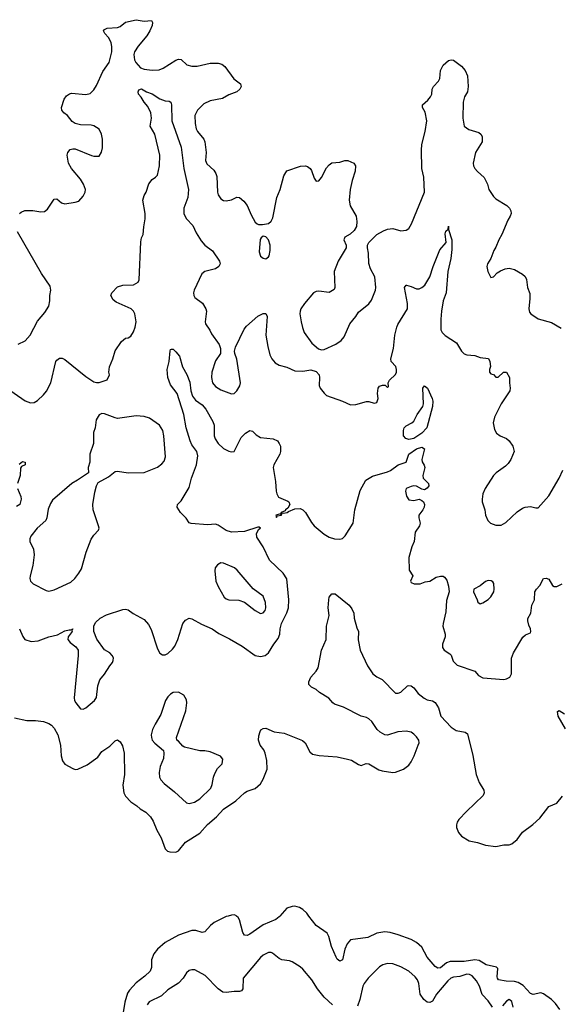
# Model space of a CAD drawing. Header units: inches. Extents: x 2134017 to 2292458, y 756222 to 916513.
# Tile 344 of 387: x 2251849 to 2255936, y 879333 to 886774. Entities that reach past the tile are written whole.
import ezdxf

# ---------------------------------------------------------------- set-up
doc = ezdxf.new("R2010")
doc.units = ezdxf.units.IN
doc.header["$MEASUREMENT"] = 0
doc.layers.add('C2857', color=7, linetype='Continuous')
doc.layers.add('C2858', color=7, linetype='Continuous')

msp = doc.modelspace()

# ---------------------------------------------------------------- linework, layer by layer
at = {"layer": 'C2857', "color": 5}
for points, elevation in [([(2253424.6, 880000), (2253410, 879996), (2253320.3, 879950), (2253290.9, 879929.1), (2253250, 879879.7), (2253230, 879876.4), (2253182, 879890), (2253150, 879889.8), (2253050, 879854.6), (2252950, 879800.3), (2252890, 879749.8), (2252864.6, 879715.4), (2252845.6, 879670), (2252846, 879610), (2252835.7, 879584.3), (2252795.3, 879544.7), (2252730, 879495.6), (2252680.1, 879439.9), (2252664.2, 879415.8), (2252644, 879350), (2252632.7, 879270)], 220), ([(2253815.9, 880000), (2253810, 879993.6), (2253785.5, 879974.5), (2253690, 879934.2), (2253590, 879862), (2253570, 879852.3), (2253550, 879854.7), (2253535.4, 879875.4), (2253510.5, 879970.5), (2253501.5, 879990), (2253489.6, 880000)], 220), ([(2255933.8, 879293.8), (2255899.6, 879339.6), (2255870, 879368.2), (2255810, 879413), (2255790, 879419.1), (2255730, 879407), (2255710, 879414.7), (2255655.9, 879475.9), (2255618.4, 879498.4), (2255590, 879505), (2255526.7, 879506.6), (2255470, 879518.7), (2255460.5, 879530), (2255459.4, 879539.4), (2255463.9, 879603.9), (2255454, 879614), (2255377, 879630), (2255324, 879664), (2255290, 879669.5), (2255210, 879655.5), (2255102.7, 879657.3), (2255074.8, 879645.2), (2255030, 879607.5), (2255010, 879605.5), (2254990, 879618.5), (2254929.2, 879689.1), (2254890, 879763.9), (2254850, 879799.3), (2254810, 879823.7), (2254710, 879858.4), (2254650, 879875.3), (2254610, 879879.8), (2254550, 879871.2), (2254481.6, 879838.4), (2254350, 879819.2), (2254323.8, 879790), (2254308.4, 879750), (2254290.1, 879669.9), (2254270, 879658), (2254250, 879672.8), (2254241, 879690), (2254206.2, 879770), (2254186.4, 879846.4), (2254174.3, 879870), (2254090, 879929.6), (2254036.2, 880000)], 220), ([(2254213.2, 879330), (2254150, 879386.6), (2254099.7, 879450), (2254056.9, 879516.9), (2253990, 879598), (2253970, 879615.8), (2253910, 879654), (2253890, 879662), (2253830, 879669.6), (2253810, 879679.5), (2253759.7, 879719.7), (2253750, 879724.5), (2253730, 879725.1), (2253690, 879704.7), (2253670, 879686), (2253539.1, 879530), (2253536, 879450), (2253525.4, 879434.6), (2253510.7, 879429.3), (2253470, 879429.4), (2253410, 879421.2), (2253384.8, 879424.8), (2253350, 879449.2), (2253250.9, 879550.9), (2253172.2, 879592.2), (2253150, 879593.6), (2253130, 879587.3), (2253110.5, 879570), (2253086.4, 879530), (2253050, 879493.3), (2252970, 879441.3), (2252922.7, 879397.3), (2252828.5, 879351.5), (2252813.4, 879330)], 240), ([(2255424.4, 879310), (2255390, 879358.5), (2255346.8, 879406.8), (2255326.5, 879470), (2255303.7, 879510), (2255270, 879548.8), (2255250, 879558.6), (2255230, 879559.8), (2255176.8, 879543.2), (2255130, 879537.4), (2255109.1, 879530), (2255085.2, 879510), (2254999.6, 879410), (2254970, 879357), (2254950, 879345.6), (2254930, 879349.7), (2254903.5, 879370), (2254878, 879410), (2254868, 879490), (2254857.3, 879517.3), (2254840, 879540), (2254790, 879582), (2254730, 879615.1), (2254670, 879638.7), (2254630, 879642.3), (2254594, 879630), (2254570, 879616.3), (2254484.2, 879530), (2254453.4, 879490), (2254444.6, 879470), (2254421.1, 879370), (2254402.3, 879317.7)], 240), ([(2255578.8, 879310), (2255570, 879355.1), (2255550, 879369.6), (2255530, 879357.4), (2255499.7, 879320.3)], 240)]:
    msp.add_lwpolyline(points, dxfattribs=dict(at, elevation=elevation))
at = {"layer": 'C2858', "color": 5}
for points, elevation in [([(2251849, 885310), (2251860.2, 885319.8), (2251889.1, 885330.9), (2251949.1, 885330.9), (2252010, 885321), (2252036.5, 885323.5), (2252058.6, 885341.4), (2252110, 885418), (2252130, 885421), (2252164.7, 885390), (2252190, 885382), (2252270, 885394), (2252296.6, 885403.4), (2252330, 885441), (2252344.5, 885470), (2252347.6, 885490), (2252332.2, 885530), (2252309.7, 885570), (2252242, 885650), (2252219.3, 885690), (2252209.3, 885750), (2252212.7, 885770), (2252230, 885794), (2252250, 885799.1), (2252270, 885798), (2252392.9, 885747.1), (2252410, 885742), (2252450, 885742.8), (2252467.6, 885772.4), (2252474.2, 885805.9), (2252476, 885870), (2252468.2, 885910), (2252450, 885947.3), (2252410, 885971.1), (2252390, 885976.4), (2252310, 885979.6), (2252269.6, 885989.6), (2252245.1, 886005.1), (2252210, 886049), (2252182, 886070), (2252169.2, 886090), (2252165.2, 886110), (2252185.6, 886174.4), (2252202.5, 886197.5), (2252225.8, 886214.2), (2252241.2, 886218.8), (2252350, 886207.7), (2252382.7, 886217.3), (2252410, 886243), (2252430, 886277.1), (2252478.5, 886381.5), (2252526.6, 886450), (2252546, 886530), (2252547.2, 886570), (2252541.5, 886601.5), (2252519.7, 886639.7), (2252492, 886670), (2252482, 886690), (2252490, 886700.7), (2252510, 886710.3), (2252590, 886714.4), (2252610, 886723), (2252650, 886754.4), (2252730, 886774), (2252790, 886762), (2252846.8, 886766.8), (2252853.4, 886753.4), (2252850.3, 886730.3), (2252834.5, 886690), (2252810, 886651.2), (2252746, 886574), (2252718.2, 886530), (2252711.2, 886510), (2252716.2, 886470), (2252726.4, 886450), (2252762.3, 886410), (2252790, 886400.1), (2252850, 886392.7), (2252904.5, 886395.5), (2252933, 886407), (2253030, 886467.7), (2253050, 886474.9), (2253070, 886472.7), (2253113.5, 886433.5), (2253150, 886423.9), (2253190, 886423.6), (2253290, 886445.5), (2253350, 886446.2), (2253377.5, 886437.5), (2253401.2, 886421.2), (2253468.3, 886328.2), (2253518.4, 886290), (2253524.4, 886270), (2253512.7, 886250), (2253490, 886229.7), (2253430, 886205.4), (2253381.4, 886178.6), (2253290, 886161.1), (2253241.2, 886138.8), (2253192.9, 886090), (2253172.4, 886050), (2253175.8, 885990), (2253183.8, 885950), (2253194, 885930), (2253240.8, 885870), (2253249.2, 885850), (2253258.7, 885770), (2253253.4, 885710), (2253264.6, 885684.6), (2253316.9, 885636.9), (2253332.3, 885612.3), (2253338.9, 885590), (2253346, 885470), (2253350.4, 885450), (2253370, 885419.1), (2253390, 885407.7), (2253410, 885404), (2253450, 885413), (2253490, 885433), (2253510.3, 885430.3), (2253543.4, 885403.4), (2253570.2, 885370.2), (2253599.3, 885299.3), (2253630, 885244.7), (2253644.7, 885230), (2253654.6, 885225.4), (2253685.4, 885225.4), (2253730, 885234.8), (2253750, 885251), (2253763.6, 885276.4), (2253792.9, 885430), (2253818.5, 885490), (2253846.2, 885593.9), (2253870, 885631.5), (2253973, 885667), (2254010, 885670.2), (2254025.3, 885665.3), (2254044.6, 885650), (2254054.7, 885634.7), (2254075.6, 885575.6), (2254090, 885553.4), (2254110, 885557.1), (2254130, 885580.4), (2254170, 885653.4), (2254190, 885677), (2254210, 885691.8), (2254270, 885698.4), (2254308, 885710), (2254330, 885710.2), (2254374.9, 885690), (2254388.5, 885670), (2254384.9, 885630), (2254362.3, 885557.7), (2254347.7, 885490), (2254339.3, 885410), (2254347, 885367), (2254392.9, 885290), (2254398.9, 885250), (2254394.9, 885210), (2254378.7, 885181.3), (2254346.7, 885153.3), (2254307.7, 885130), (2254299.1, 885110), (2254316.3, 885070), (2254316.3, 885050), (2254257, 884950), (2254227, 884870), (2254230.8, 884750), (2254226, 884734), (2254190, 884713.2), (2254110, 884722.9), (2254090, 884719.5), (2254070.4, 884709.7), (2254001.3, 884630), (2253975.8, 884590), (2253968.7, 884570), (2253966.7, 884550), (2253977.6, 884490), (2253986.6, 884446.6), (2254000.3, 884410), (2254057.6, 884330), (2254107.5, 884287.5), (2254130, 884279.6), (2254150, 884280.9), (2254238.7, 884321.3), (2254280.9, 884350), (2254302, 884378), (2254344.9, 884475.1), (2254389.7, 884530.3), (2254410, 884564), (2254490, 884625.5), (2254510, 884654.8), (2254540.4, 884730), (2254541, 884750), (2254534.6, 884830), (2254501.2, 884890), (2254489.8, 884930.2), (2254486.9, 885010), (2254478.9, 885050), (2254479.7, 885070), (2254489.8, 885090.2), (2254549.8, 885150.2), (2254600.8, 885179.2), (2254630, 885190.3), (2254670, 885194.9), (2254730, 885179.5), (2254770, 885183.1), (2254790, 885195.5), (2254812.4, 885230), (2254909.8, 885470.2), (2254903.9, 885583.9), (2254889.7, 885650), (2254887, 885787), (2254890.7, 885830), (2254915.9, 885930), (2254928.5, 886008.5), (2254914, 886074), (2254894, 886110), (2254895.3, 886130), (2254935.1, 886164.9), (2254956, 886190), (2254964.5, 886210), (2254968, 886250), (2254976.9, 886270), (2255016.3, 886310), (2255026.6, 886330), (2255029.7, 886390), (2255049.6, 886430), (2255090, 886466), (2255110, 886470.7), (2255130, 886467.3), (2255190, 886422.8), (2255217.3, 886390), (2255234.8, 886350), (2255239.1, 886270), (2255234.9, 886230), (2255212.2, 886190), (2255201.3, 886150), (2255199.5, 886030), (2255208.7, 885970), (2255243.7, 885943.7), (2255321.3, 885921.3), (2255336.4, 885910), (2255346.7, 885890), (2255345.3, 885850), (2255294.3, 885770), (2255278.4, 885690), (2255280.4, 885670), (2255290.5, 885650), (2255310, 885627.7), (2255360.3, 885580.3), (2255385.7, 885530), (2255397, 885490), (2255430, 885438), (2255450, 885419.3), (2255530.8, 885370), (2255553.4, 885350), (2255562, 885330), (2255564.9, 885310), (2255557.1, 885290), (2255539.9, 885260.1), (2255493.1, 885150), (2255470.3, 885110), (2255450, 885054), (2255434.9, 885030), (2255410.3, 884969.7), (2255387, 884930), (2255382, 884910), (2255388.4, 884870), (2255407.3, 884830), (2255410, 884826.8), (2255430, 884830.7), (2255459.7, 884860.3), (2255483.7, 884876.3), (2255519, 884890), (2255550, 884895.2), (2255590, 884887.2), (2255650.2, 884850.2), (2255670, 884833), (2255680.4, 884810), (2255688.2, 884750), (2255705.3, 884705.3), (2255707.1, 884667.1), (2255698.7, 884590), (2255702.9, 884562.9), (2255712.2, 884552.2), (2255770, 884513.4), (2255870, 884484.9), (2255942.8, 884442.8)], 280), ([(2251750, 883991.6), (2251890, 883893.4), (2251930, 883878), (2251958, 883882), (2251984.4, 883895.6), (2252030, 883938.7), (2252052.7, 883967.3), (2252084.2, 884030), (2252123.5, 884190), (2252130, 884201.6), (2252150, 884215.8), (2252170, 884215.3), (2252190, 884205.3), (2252350, 884077.3), (2252410, 884038), (2252430, 884031.3), (2252450, 884031.3), (2252510, 884052), (2252528.7, 884090), (2252524, 884110), (2252529, 884150), (2252553.2, 884210), (2252570, 884272), (2252618.6, 884341.4), (2252650, 884366), (2252670, 884370.8), (2252690, 884382.8), (2252710, 884414), (2252723.5, 884450), (2252728.7, 884490), (2252720.9, 884550), (2252710.8, 884570), (2252692.4, 884590), (2252578.7, 884638.7), (2252557, 884657), (2252539, 884690), (2252545.2, 884710), (2252590, 884755.3), (2252630, 884767.9), (2252710, 884770.2), (2252744.2, 884790), (2252752.7, 884807.3), (2252764.4, 885095.6), (2252770, 885124.7), (2252783.7, 885150), (2252787.5, 885207.5), (2252798, 885270), (2252796.9, 885310), (2252779.6, 885410), (2252790, 885444.7), (2252806, 885470), (2252825.3, 885534.7), (2252850, 885566.8), (2252877.2, 885582.8), (2252890, 885598), (2252906.6, 885670), (2252907.6, 885750), (2252872.1, 885910), (2252835.1, 885970), (2252846.2, 886030), (2252841.2, 886070), (2252818.4, 886118.4), (2252789.8, 886150), (2252767.7, 886187.7), (2252748.2, 886210), (2252745.1, 886230), (2252750, 886244.7), (2252770, 886250.4), (2252808.4, 886228.4), (2252850, 886213.7), (2252910, 886174.9), (2252950, 886162), (2252979.2, 886159.2), (2252991.7, 886151.7), (2252997.3, 886130), (2253000.2, 886010), (2253070.2, 885810), (2253089.5, 885650), (2253124.6, 885490), (2253120.6, 885430), (2253090.1, 885350), (2253090, 885306), (2253110, 885270.2), (2253157.7, 885217.7), (2253182.9, 885162.8), (2253222, 885102), (2253250, 885068.9), (2253307.1, 885027.1), (2253360.4, 884950), (2253363.7, 884930), (2253354.9, 884910), (2253330.4, 884890), (2253250.1, 884869.9), (2253227.3, 884852.7), (2253168.5, 884730), (2253163.8, 884710), (2253165, 884690), (2253174.4, 884674.4), (2253230.8, 884630.8), (2253256.5, 884590), (2253261.5, 884570), (2253250.5, 884490.5), (2253255.2, 884475.2), (2253287.7, 884427.7), (2253299.9, 884399.9), (2253358.3, 884318.3), (2253368.2, 884290), (2253367.7, 884250), (2253330, 884197), (2253302.7, 884110), (2253300.5, 884070), (2253307, 884030), (2253330, 884001.2), (2253370, 883976.9), (2253450, 883945.7), (2253470, 883948.7), (2253490, 883968.7), (2253512.9, 884007.1), (2253518.6, 884030), (2253490, 884209), (2253476.9, 884250), (2253474.3, 884270), (2253481.3, 884298.7), (2253545.9, 884434.1), (2253563.3, 884456.7), (2253650, 884533.4), (2253690, 884554.4), (2253710, 884554.8), (2253720.5, 884530), (2253710.3, 884390), (2253724.4, 884304.4), (2253741.6, 884241.6), (2253756, 884210), (2253780.3, 884180.3), (2253810, 884162.4), (2253870, 884146.9), (2253930, 884119.6), (2253990, 884116.5), (2254050, 884128.8), (2254090, 884114.9), (2254112.9, 884090), (2254116.9, 884070), (2254114.6, 884010), (2254121.1, 883990), (2254150, 883950.4), (2254170, 883933.4), (2254290, 883892.2), (2254350, 883863.8), (2254390, 883864.9), (2254470, 883887.3), (2254490, 883887.3), (2254530, 883876), (2254550, 883882), (2254559, 883910), (2254553.2, 883950), (2254559, 883990), (2254570, 884004.7), (2254591.1, 884011.1), (2254611.6, 884011.6), (2254630, 883994), (2254638, 884002), (2254635.3, 884030), (2254644, 884050), (2254690, 884092), (2254697, 884110), (2254698.5, 884130), (2254692.7, 884152.7), (2254657.4, 884190), (2254654.2, 884210), (2254674.5, 884290), (2254685.8, 884390), (2254699.8, 884450), (2254708.6, 884471.4), (2254781, 884590), (2254781.5, 884630), (2254758, 884750), (2254770, 884766.8), (2254773.2, 884766.8), (2254810, 884758.4), (2254850, 884741.1), (2254870, 884740.9), (2254890, 884749), (2254911.6, 884768.4), (2254949.9, 884830.1), (2254975.5, 884910), (2255024.7, 885035.3), (2255072.7, 885090), (2255065.3, 885154.7), (2255070, 885176), (2255089.1, 885190.9), (2255090, 885214), (2255091, 885189), (2255117.1, 885110), (2255116.7, 885036.7), (2255109, 884969), (2255085.2, 884870), (2255072.9, 884710), (2255049.5, 884650.5), (2255038.2, 884570), (2255031.9, 884510), (2255032.6, 884430), (2255043.1, 884410), (2255067.1, 884387.1), (2255152.7, 884332.7), (2255189.3, 884269.3), (2255210, 884248.4), (2255230, 884241.3), (2255290, 884236.5), (2255330, 884221.3), (2255393.1, 884213.1), (2255403.8, 884190), (2255407.5, 884152.5), (2255401, 884130), (2255401, 884110), (2255410, 884098), (2255430, 884092), (2255450, 884072), (2255467.3, 884072.7), (2255506, 884110), (2255530, 884111.3), (2255551.3, 884070), (2255551, 884030), (2255557.3, 883990), (2255554.9, 883970), (2255488.8, 883871.2), (2255439.5, 883770), (2255428.1, 883728.1), (2255438, 883678), (2255454, 883650), (2255482.8, 883630), (2255529, 883609), (2255550.5, 883590), (2255577.3, 883550), (2255586.8, 883510), (2255563, 883450), (2255541.2, 883418.8), (2255520.7, 883399.3), (2255450.6, 883350), (2255430.3, 883329.7), (2255368.4, 883230), (2255350.4, 883190), (2255344.4, 883150), (2255346.4, 883130), (2255366.4, 883070), (2255370.4, 883030), (2255388.2, 882990), (2255407.7, 882970), (2255450, 882953), (2255490, 882953.4), (2255525.1, 882974.9), (2255610, 883054.8), (2255650, 883082.8), (2255670, 883090.8), (2255710, 883096), (2255750, 883084.7), (2255770, 883084.7), (2255850, 883176), (2255927, 883310), (2255956.2, 883370)], 260), ([(2251838, 884322), (2251890, 884348), (2251929.7, 884390.2), (2251984.1, 884495.9), (2252039.5, 884560.5), (2252069.7, 884610), (2252078.3, 884650), (2252078.5, 884690), (2252086, 884730), (2252079.4, 884759.4), (2252014.6, 884854.6), (2251832.3, 885170)], 280), ([(2251848.7, 882170), (2251872.3, 882112.3), (2251887.3, 882090), (2251935.6, 882075.6), (2251990, 882080.5), (2252070, 882109.3), (2252134.6, 882125.4), (2252190, 882154.5), (2252223.5, 882163.5), (2252238, 882162), (2252252, 882170), (2252243.6, 882156.4), (2252246.8, 882150), (2252214.8, 882110), (2252214, 882090), (2252230, 882067.3), (2252274.6, 882034.6), (2252290.6, 882010), (2252290.6, 881970), (2252260.5, 881650), (2252263.8, 881630), (2252273.4, 881610), (2252310, 881566.8), (2252330, 881564), (2252350, 881574), (2252416.2, 881630), (2252430, 881651.3), (2252441.1, 881738.9), (2252455.6, 881784.4), (2252491.7, 881828.3), (2252530, 881890.7), (2252550, 881914.8), (2252555.8, 881930), (2252557.4, 881950), (2252549.5, 881970), (2252530, 881989.5), (2252490, 882012.3), (2252433.4, 882093.4), (2252409.6, 882150), (2252409.6, 882190), (2252422.4, 882217.6), (2252456.9, 882250), (2252504.9, 882275.1), (2252630, 882317.3), (2252650, 882319.5), (2252670, 882314), (2252706.1, 882286.1), (2252790, 882240.5), (2252823.8, 882203.8), (2252844.5, 882164.5), (2252890, 882018.8), (2252910, 881987.3), (2252930, 881974.8), (2252950, 881974.8), (2252970, 881982.8), (2253004.5, 882015.5), (2253021.5, 882038.5), (2253046, 882090), (2253082.7, 882210), (2253102.9, 882237.1), (2253130, 882251), (2253150, 882246.8), (2253224.9, 882204.9), (2253304, 882170), (2253355.9, 882135.9), (2253435.4, 882095.4), (2253530, 882039.5), (2253629.2, 881969.2), (2253670, 881961.1), (2253705.2, 881970), (2253731, 881989), (2253770, 882054.8), (2253802.3, 882097.7), (2253815.1, 882130), (2253818.3, 882170), (2253828.8, 882210), (2253868.4, 882291.6), (2253881.6, 882330), (2253884.8, 882390), (2253868.5, 882548.5), (2253841, 882590), (2253739.1, 882690), (2253690.8, 882790), (2253643.2, 882863.2), (2253640.8, 882890), (2253657.3, 882922.7), (2253669.5, 882930), (2253658.9, 882938.9), (2253650, 882937.8), (2253550, 882906.8), (2253450, 882899.8), (2253410, 882914.2), (2253350, 882953.3), (2253330, 882961.5), (2253270, 882957.1), (2253146, 882966), (2253131.7, 882971.7), (2253107.6, 883007.6), (2253066, 883050), (2253039, 883090), (2253042, 883110), (2253070, 883138), (2253130, 883237.6), (2253147.7, 883310), (2253185.7, 883410), (2253196.8, 883476.8), (2253188.7, 883510), (2253150, 883561.6), (2253137.7, 883590), (2253108.3, 883690), (2253089.7, 883790), (2253040.5, 883950), (2252990, 884013.6), (2252968.3, 884070), (2252964.5, 884130), (2252979.6, 884190), (2252987.7, 884272.3), (2252990, 884282), (2252996.4, 884283.6), (2253010, 884282.8), (2253030, 884264.9), (2253057, 884230), (2253079.5, 884150), (2253111.9, 884091.9), (2253134.7, 884034.7), (2253143.2, 883970), (2253154.7, 883930), (2253177.6, 883897.6), (2253230, 883863.7), (2253256.1, 883830), (2253310, 883737.1), (2253320.8, 883710), (2253320.7, 883630), (2253325.9, 883605.9), (2253350, 883570.3), (2253390, 883532.4), (2253430, 883512.7), (2253450, 883507.7), (2253470, 883510.7), (2253524.5, 883615.5), (2253556.2, 883650), (2253590, 883668.4), (2253610, 883665.5), (2253636.5, 883636.5), (2253670, 883616.4), (2253765.8, 883605.8), (2253798, 883590), (2253812, 883570), (2253821, 883550), (2253821, 883510), (2253816, 883490), (2253771, 883410), (2253766, 883390), (2253783.4, 883283.4), (2253788.9, 883210), (2253792.9, 883190), (2253806.2, 883166.2), (2253875.3, 883135.3), (2253883.1, 883130), (2253892.7, 883110), (2253877.5, 883082.5), (2253859.1, 883070), (2253857.5, 883062.5), (2253826.8, 883050), (2253819.9, 883040.1), (2253785.5, 883030), (2253790, 883012), (2253796, 883024), (2253829, 883030), (2253822, 883038), (2253830, 883034), (2253832.9, 883047.1), (2253844.1, 883044.1), (2253872.3, 883050), (2253881.7, 883058.3), (2253930, 883078.3), (2253970, 883080.7), (2253990, 883070.3), (2254010.8, 883050.8), (2254054.5, 882974.5), (2254075, 882950), (2254150, 882885.9), (2254190, 882863.8), (2254228.5, 882851.5), (2254270, 882847.7), (2254290, 882853.7), (2254310, 882872.7), (2254369.8, 882970), (2254382, 883070), (2254423, 883217), (2254465.1, 883294.9), (2254515.7, 883324.3), (2254630, 883356.3), (2254652.9, 883367.1), (2254710, 883409.3), (2254770, 883429.1), (2254790.7, 883489.3), (2254850, 883531.3), (2254890, 883543.1), (2254910, 883531), (2254890.3, 883450.3), (2254892.1, 883432.1), (2254908.2, 883408.2), (2254913, 883390), (2254895.8, 883330), (2254899.3, 883310), (2254940.4, 883270), (2254942, 883250), (2254930, 883234), (2254910, 883222), (2254890, 883226.3), (2254850, 883248.3), (2254830, 883250.9), (2254810, 883246.4), (2254772.2, 883230), (2254766.5, 883210), (2254772.7, 883172.7), (2254790, 883146), (2254830, 883140.7), (2254870, 883150.7), (2254890, 883141), (2254901, 883130), (2254910.5, 883110), (2254907.7, 883090), (2254898, 883070), (2254867.3, 883030), (2254866.8, 883010), (2254877.1, 882970), (2254872.2, 882950), (2254839.5, 882900.5), (2254830.3, 882830), (2254813.4, 882790), (2254790.4, 882710), (2254793.4, 882613.4), (2254821, 882570), (2254804, 882530), (2254810, 882521), (2254832, 882510), (2254878, 882510), (2254915.3, 882524.7), (2254950, 882531), (2254998.6, 882561.4), (2255030, 882568.2), (2255050, 882567.7), (2255061.1, 882561.1), (2255078.8, 882538.8), (2255092.3, 882492.3), (2255095.8, 882450), (2255076, 882384), (2255070, 882298), (2255050.4, 882210), (2255048.2, 882190), (2255065.5, 882130), (2255065.5, 882110), (2255046.1, 882053.9), (2255046.4, 882030), (2255057.3, 882010), (2255101.6, 881981.6), (2255110, 881971), (2255125.1, 881925.1), (2255155.6, 881895.6), (2255290, 881850.4), (2255318, 881818), (2255350, 881799.1), (2255508.6, 881788.6), (2255530, 881792.4), (2255555.2, 881804.8), (2255567.6, 881830), (2255568.1, 881948.1), (2255582.4, 881990), (2255653.4, 882106.6), (2255674, 882126), (2255710, 882141), (2255713.6, 882150), (2255711.2, 882170), (2255697.7, 882197.7), (2255689.6, 882229.7), (2255691.3, 882248.7), (2255713.7, 882290), (2255722, 882350), (2255740.7, 882390), (2255744.7, 882450), (2255756.2, 882470), (2255782.4, 882497.6), (2255809.2, 882550), (2255830, 882554), (2255850, 882546), (2255878, 882498), (2255890, 882490.8), (2255910, 882490.7), (2255950, 882511.3)], 240), ([(2251844.7, 883415.3), (2251870, 883436), (2251891.3, 883430), (2251891.3, 883410), (2251862, 883398), (2251855.3, 883384.7), (2251853.7, 883330), (2251833.7, 883270)], 240), ([(2251834, 883230), (2251857.6, 883170), (2251859.5, 883150), (2251850.3, 883109.8), (2251825.5, 883094.5)], 240), ([(2251810, 881497.6), (2251903.3, 881476.7), (2251970, 881478.7), (2252030, 881469), (2252070, 881454.7), (2252090, 881441.5), (2252110, 881419.5), (2252138.8, 881370), (2252158.4, 881290), (2252161.8, 881210), (2252171.8, 881171.8), (2252190, 881147.6), (2252250, 881114.9), (2252270, 881106.7), (2252290, 881108.9), (2252358.4, 881141.6), (2252439.2, 881200.8), (2252470, 881242.4), (2252530, 881284.9), (2252570, 881324), (2252590, 881331), (2252610, 881316), (2252627, 881287), (2252638.9, 881230), (2252642.8, 881070), (2252630.2, 880990), (2252636.9, 880930), (2252650, 880905.7), (2252690, 880862.6), (2252734, 880834), (2252760.4, 880810), (2252804.2, 880784.2), (2252838, 880750), (2252857.8, 880717.8), (2252885.3, 880650), (2252918.6, 880590), (2252950, 880507.7), (2252967.7, 880490), (2252984.1, 880484.1), (2253030, 880482.8), (2253050, 880492.6), (2253102.5, 880557.5), (2253210, 880625.5), (2253269.3, 880690.7), (2253336.8, 880750), (2253390, 880808.6), (2253483.5, 880870), (2253550, 880931.3), (2253570, 880943.5), (2253630, 880964.9), (2253670, 880999.5), (2253690, 881034.4), (2253720.7, 881110), (2253716.5, 881176.5), (2253705.3, 881230), (2253695, 881255), (2253667.7, 881290), (2253655.1, 881330), (2253657.2, 881362.8), (2253666.3, 881393.7), (2253672.9, 881407.1), (2253690, 881418), (2253710, 881418.8), (2253772.5, 881392.5), (2253850, 881380.7), (2253987.2, 881327.2), (2254008.7, 881308.7), (2254041.6, 881241.6), (2254064.1, 881224.1), (2254113.5, 881213.5), (2254250, 881203.6), (2254326.5, 881186.5), (2254357.5, 881177.5), (2254410, 881144), (2254430, 881138.7), (2254467.5, 881152.5), (2254490, 881150.3), (2254564, 881104), (2254590, 881096.9), (2254670, 881085.2), (2254690, 881086.3), (2254750, 881110.3), (2254790, 881140.3), (2254810, 881165.3), (2254832.5, 881210), (2254862.2, 881290), (2254868.2, 881310), (2254865.6, 881330), (2254850, 881354.5), (2254830, 881374.5), (2254808.7, 881390), (2254770, 881395.8), (2254709.1, 881390.9), (2254630, 881366.9), (2254610, 881369.7), (2254574, 881390), (2254551.3, 881410), (2254510.6, 881470.6), (2254489.9, 881489.9), (2254470, 881499.8), (2254429.6, 881510), (2254297.2, 881577.2), (2254230, 881600.4), (2254215.6, 881610), (2254185.6, 881645.6), (2254116, 881690), (2254090, 881712.7), (2254055.3, 881730), (2254034, 881750), (2254034, 881770), (2254050, 881804.7), (2254090, 881851), (2254104.8, 881875.2), (2254130.8, 882010), (2254166, 882090), (2254167.7, 882190), (2254188.3, 882270), (2254181.3, 882330), (2254186.3, 882390), (2254190, 882410.8), (2254210, 882436), (2254235.3, 882435.3), (2254341, 882350), (2254361.4, 882321.4), (2254374.8, 882290), (2254378.8, 882250), (2254398, 882178), (2254410.8, 882150), (2254407.5, 882087.5), (2254423, 882010), (2254479.5, 881890), (2254518, 881830), (2254548.5, 881808.5), (2254590, 881788.5), (2254690, 881684.9), (2254710, 881683.8), (2254730, 881693), (2254781.6, 881738.4), (2254790, 881742), (2254810, 881739.3), (2254830, 881724.9), (2254861.8, 881681.8), (2254906.4, 881646.4), (2254930, 881634), (2254970, 881625.7), (2254990, 881614.9), (2255014.2, 881574.2), (2255033.7, 881510), (2255110, 881427.2), (2255150, 881403.1), (2255218, 881390), (2255235.9, 881375.9), (2255274, 881214), (2255299.1, 881070), (2255323.9, 881010), (2255356.9, 880950), (2255360.9, 880930), (2255353.4, 880910), (2255226.7, 880790), (2255169.5, 880730.5), (2255157.8, 880710), (2255151.6, 880690), (2255151.6, 880670), (2255166.3, 880630), (2255190, 880603.6), (2255247.7, 880567.7), (2255310, 880554.7), (2255370, 880534.7), (2255450, 880525.8), (2255510, 880536.9), (2255550, 880537), (2255570, 880545.3), (2255610, 880577.6), (2255650, 880633.4), (2255729, 880691), (2255781.1, 880738.9), (2255850, 880827.7), (2255910, 880854), (2255953.3, 880906.7)], 220), ([(2255974.6, 881414.6), (2255920.5, 881510), (2255914.6, 881545.4), (2255927, 881553), (2255967.2, 881527.2)], 220), ([(2254036.2, 880000), (2254020.5, 880020.5), (2253990, 880049.7), (2253964.1, 880064.1), (2253930, 880074), (2253910, 880072.9), (2253870, 880059.1), (2253815.9, 880000)], 220), ([(2253489.6, 880000), (2253484.4, 880004.4), (2253470, 880008.7), (2253450, 880007), (2253424.6, 880000)], 220)]:
    msp.add_lwpolyline(points, dxfattribs=dict(at, elevation=elevation))
for points, elevation in [([(2253690, 885139), (2253673.7, 885126.3), (2253666.9, 885113.1), (2253660.6, 885020.6), (2253670, 884987.7), (2253690, 884970.8), (2253710, 884967.3), (2253730, 884981), (2253734.5, 884990), (2253742.9, 885030), (2253742.9, 885070), (2253729.6, 885109.6), (2253710, 885133.2)], 280), ([(2254790, 883601.5), (2254768.5, 883608.5), (2254751.8, 883630), (2254750.8, 883670), (2254756.9, 883690), (2254770, 883705.3), (2254813.6, 883726.4), (2254830, 883740.5), (2254855.1, 883790), (2254895.8, 883850), (2254901.7, 883870), (2254896, 883990), (2254910, 884006.8), (2254933, 883990), (2254968, 883910), (2254973, 883890), (2254970.3, 883850), (2254926, 883690), (2254890.1, 883649.9), (2254830, 883608.2)], 240), ([(2252470, 883798), (2252450, 883788.7), (2252427.3, 883750), (2252419.1, 883690), (2252406.9, 883653.1), (2252407.2, 883570), (2252380.3, 883490), (2252379.1, 883430), (2252367.7, 883390), (2252370.7, 883349.3), (2252286.9, 883293.1), (2252242.4, 883270), (2252096.9, 883143.1), (2252081.3, 883118.7), (2252065.6, 883074.4), (2252054.4, 883010), (2252046.7, 882990), (2251981.3, 882930), (2251933.4, 882870), (2251925.3, 882850), (2251926.7, 882830), (2251953.6, 882773.6), (2251958.3, 882730), (2251947.6, 882650), (2251928.4, 882570), (2251926.4, 882550), (2251930.6, 882530), (2251950.8, 882510), (2252050, 882459.5), (2252070, 882454), (2252110, 882465.3), (2252236.1, 882523.9), (2252265.1, 882550), (2252296.2, 882590), (2252315.8, 882624.2), (2252352.9, 882750), (2252390, 882847.3), (2252410, 882879.1), (2252444.1, 882915.9), (2252449.3, 882930), (2252446, 882950), (2252405.6, 883070), (2252401.6, 883110), (2252416.5, 883203.5), (2252428.9, 883251.1), (2252443.1, 883276.9), (2252522, 883318), (2252570, 883358.8), (2252590, 883362.8), (2252670, 883350.5), (2252790, 883353.1), (2252890, 883393.4), (2252922.9, 883417.1), (2252942, 883438), (2252951.3, 883470), (2252939.8, 883630), (2252931.9, 883670), (2252905.6, 883710), (2252830, 883761.3), (2252790, 883775.1), (2252730, 883779.7), (2252590, 883761.2), (2252570, 883764), (2252490, 883795.3)], 260), ([(2253370, 882668.3), (2253345.1, 882654.9), (2253328.3, 882631.7), (2253324.9, 882610), (2253333.1, 882530), (2253348.9, 882490), (2253396.3, 882410), (2253410, 882398), (2253430, 882390.6), (2253506.9, 882386.9), (2253550, 882372.7), (2253630.6, 882310), (2253670, 882287.4), (2253690, 882290.5), (2253705.6, 882310), (2253711, 882330), (2253707.8, 882370), (2253690, 882417), (2253613.4, 882473.4), (2253493.4, 882613.4), (2253472.2, 882632.3), (2253390, 882667.1)], 260), ([(2255390, 882535.1), (2255370, 882527.3), (2255330, 882494.5), (2255283.7, 882470), (2255279.5, 882450), (2255308.5, 882390), (2255312.7, 882372.7), (2255330, 882359.1), (2255350, 882367.2), (2255390, 882392.7), (2255410, 882411.6), (2255432.5, 882450), (2255436.3, 882470), (2255433, 882513), (2255426.2, 882526.2), (2255414.3, 882534.3)], 260), ([(2253050, 881692.3), (2253010.6, 881689.4), (2252990, 881677.2), (2252970, 881657.2), (2252952.3, 881627.7), (2252917.3, 881522.7), (2252872.4, 881450), (2252854.4, 881410), (2252844.2, 881370), (2252844.9, 881350), (2252850.5, 881330), (2252870, 881305.5), (2252936, 881250), (2252939.1, 881230), (2252935.5, 881190), (2252910.6, 881130), (2252904.9, 881084.9), (2252907.3, 881050), (2252916.3, 881030), (2252940.6, 881000.6), (2253018.9, 880938.9), (2253110, 880856.3), (2253130, 880850.5), (2253170, 880861.6), (2253210, 880886), (2253293.5, 880966.5), (2253305.3, 880994.7), (2253313.7, 881050), (2253323.6, 881076.4), (2253345.6, 881114.4), (2253379.6, 881150), (2253384.8, 881184.8), (2253367.9, 881207.9), (2253290, 881239.7), (2253250, 881247.6), (2253210, 881247.3), (2253096, 881276), (2253082.7, 881282.7), (2253050, 881322), (2253038, 881330), (2253034, 881350), (2253105.1, 881550), (2253113.6, 881610), (2253110, 881634), (2253089.2, 881670)], 240)]:
    msp.add_lwpolyline(points, close=True, dxfattribs=dict(at, elevation=elevation))

doc.saveas('drawing.dxf')
